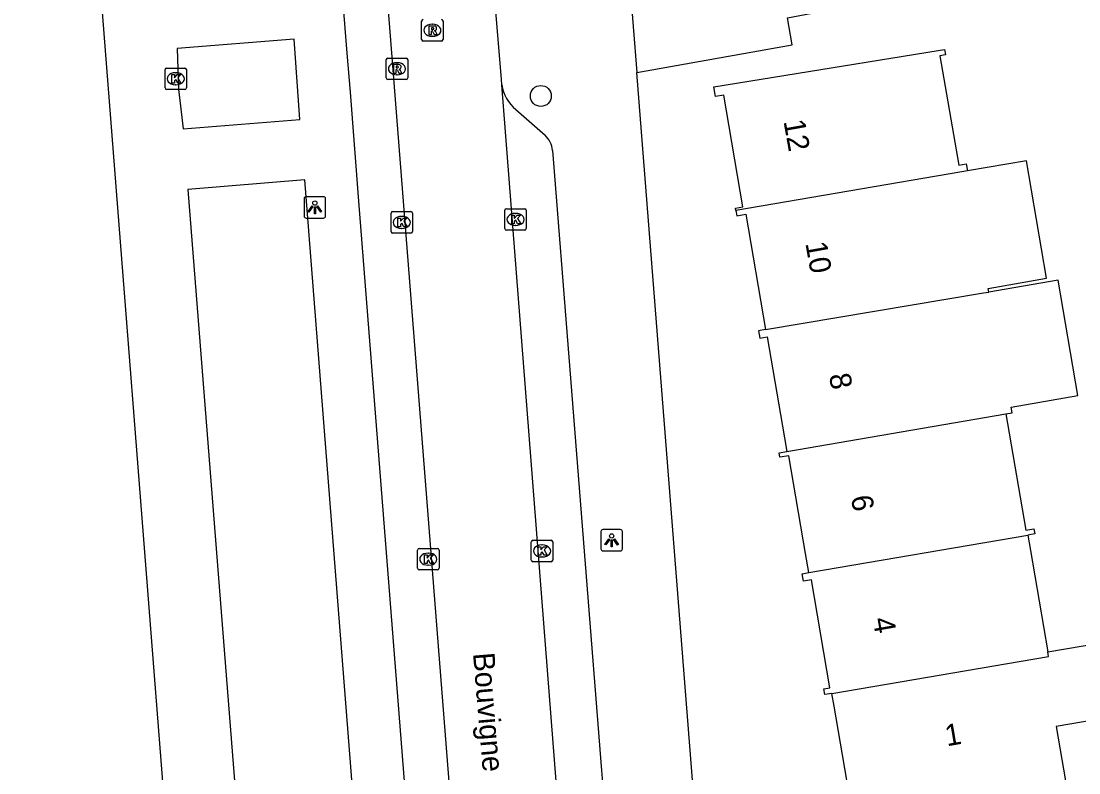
# Model space of a CAD drawing. Extents: x 157793 to 159380, y 380882 to 382313.
# Drawn here: x 158202.55 to 158251.87, y 381337.61 to 381372.63 of the extents above; entities that cross this region are included whole.
import ezdxf

# ---------------------------------------------------------------- set-up
doc = ezdxf.new("R2010")
doc.units = 0
for name, color, linetype in [('IMGEO_Boom', 7, 'Continuous'), ('IMGEO_Kolk', 7, 'Continuous'), ('IMGEO_Lichtpunt', 7, 'Continuous'), ('IMGEO_Openbare_ruimte_label', 7, 'Continuous'), ('IMGEO_Pand', 7, 'Continuous'), ('IMGEO_Pand_nummerreeks', 7, 'Continuous'), ('IMGEO_Rijbaan_lokaal_open', 7, 'Continuous'), ('IMGEO_Rioolput', 7, 'Continuous'), ('IMGEO_Voetpad_open', 7, 'Continuous')]:
    doc.layers.add(name, color=color, linetype=linetype)

msp = doc.modelspace()

# ---------------------------------------------------------------- linework, layer by layer
at = {"layer": 'IMGEO_Boom'}
msp.add_circle((158226.782, 381369.142), 0.489, dxfattribs=at)
at = {"layer": 'IMGEO_Kolk'}
for p, q in [((158209.257, 381369.519), (158209.257, 381370.371)), ((158209.332, 381370.445), (158210.184, 381370.445)), ((158209.745, 381370.225), (158209.77, 381370.225)), ((158210.258, 381370.371), (158210.258, 381369.519)), ((158210.184, 381369.445), (158209.332, 381369.445)), ((158209.768, 381369.665), (158209.743, 381369.665)), ((158225.102, 381362.965), (158225.102, 381363.817)), ((158225.177, 381363.891), (158226.029, 381363.891)), ((158226.103, 381363.817), (158226.103, 381362.965)), ((158219.797, 381362.827), (158219.797, 381363.679)), ((158219.872, 381363.753), (158220.724, 381363.753)), ((158220.285, 381363.533), (158220.31, 381363.533)), ((158220.798, 381363.679), (158220.798, 381362.827)), ((158225.59, 381363.671), (158225.615, 381363.671)), ((158220.308, 381362.973), (158220.283, 381362.973)), ((158226.029, 381362.891), (158225.177, 381362.891)), ((158225.613, 381363.111), (158225.588, 381363.111)), ((158220.724, 381362.753), (158219.872, 381362.753)), ((158221.109, 381348.061), (158221.961, 381348.061)), ((158226.339, 381347.517), (158226.339, 381348.369)), ((158226.414, 381348.443), (158227.266, 381348.443)), ((158226.827, 381348.223), (158226.852, 381348.223)), ((158227.34, 381348.369), (158227.34, 381347.517)), ((158221.034, 381347.135), (158221.034, 381347.987)), ((158221.522, 381347.841), (158221.547, 381347.841)), ((158222.035, 381347.987), (158222.035, 381347.135)), ((158226.85, 381347.663), (158226.825, 381347.663)), ((158221.961, 381347.061), (158221.109, 381347.061)), ((158221.545, 381347.281), (158221.52, 381347.281)), ((158227.266, 381347.443), (158226.414, 381347.443))]:
    msp.add_line(p, q, dxfattribs=at)
for points in [[(158209.257, 381369.519), (158209.257, 381370.371)], [(158209.332, 381370.445), (158210.184, 381370.445)], [(158210.258, 381370.371), (158210.258, 381369.519)], [(158209.578, 381370.145), (158209.701, 381370.145), (158209.701, 381369.994), (158209.831, 381370.145), (158209.995, 381370.145), (158209.849, 381369.994), (158210.002, 381369.745), (158209.85, 381369.745), (158209.765, 381369.909), (158209.701, 381369.842), (158209.701, 381369.745), (158209.578, 381369.745), (158209.578, 381370.145)], [(158210.184, 381369.445), (158209.332, 381369.445)], [(158225.102, 381362.965), (158225.102, 381363.817)], [(158225.177, 381363.891), (158226.029, 381363.891)], [(158226.103, 381363.817), (158226.103, 381362.965)], [(158219.797, 381362.827), (158219.797, 381363.679)], [(158219.872, 381363.753), (158220.724, 381363.753)], [(158220.118, 381363.453), (158220.241, 381363.453), (158220.241, 381363.302), (158220.371, 381363.453), (158220.535, 381363.453), (158220.389, 381363.302), (158220.542, 381363.053), (158220.39, 381363.053), (158220.305, 381363.217), (158220.241, 381363.15), (158220.241, 381363.053), (158220.118, 381363.053), (158220.118, 381363.453)], [(158220.798, 381363.679), (158220.798, 381362.827)], [(158225.423, 381363.591), (158225.546, 381363.591), (158225.546, 381363.44), (158225.676, 381363.591), (158225.84, 381363.591), (158225.694, 381363.44), (158225.847, 381363.191), (158225.695, 381363.191), (158225.61, 381363.355), (158225.546, 381363.288), (158225.546, 381363.191), (158225.423, 381363.191), (158225.423, 381363.591)], [(158226.029, 381362.891), (158225.177, 381362.891)], [(158220.724, 381362.753), (158219.872, 381362.753)], [(158221.109, 381348.061), (158221.961, 381348.061)], [(158226.339, 381347.517), (158226.339, 381348.369)], [(158226.414, 381348.443), (158227.266, 381348.443)], [(158226.66, 381348.143), (158226.783, 381348.143), (158226.783, 381347.992), (158226.913, 381348.143), (158227.077, 381348.143), (158226.931, 381347.992), (158227.084, 381347.743), (158226.932, 381347.743), (158226.847, 381347.907), (158226.783, 381347.84), (158226.783, 381347.743), (158226.66, 381347.743), (158226.66, 381348.143)], [(158227.34, 381348.369), (158227.34, 381347.517)], [(158221.034, 381347.135), (158221.034, 381347.987)], [(158221.355, 381347.761), (158221.478, 381347.761), (158221.478, 381347.61), (158221.608, 381347.761), (158221.772, 381347.761), (158221.626, 381347.61), (158221.779, 381347.361), (158221.627, 381347.361), (158221.542, 381347.525), (158221.478, 381347.458), (158221.478, 381347.361), (158221.355, 381347.361), (158221.355, 381347.761)], [(158222.035, 381347.987), (158222.035, 381347.135)], [(158221.961, 381347.061), (158221.109, 381347.061)], [(158227.266, 381347.443), (158226.414, 381347.443)]]:
    msp.add_lwpolyline(points, dxfattribs=at)
for centre, start, end in [((158209.334, 381370.369), 91.552, 178.448), ((158209.334, 381370.369), 91.552, 178.448), ((158210.182, 381370.369), 1.552, 88.448), ((158210.182, 381370.369), 1.552, 88.448), ((158209.334, 381369.521), 181.552, 268.448), ((158209.334, 381369.521), 181.552, 268.448), ((158210.182, 381369.521), 271.552, 358.448), ((158210.182, 381369.521), 271.552, 358.448), ((158225.179, 381363.815), 91.552, 178.448), ((158225.179, 381363.815), 91.552, 178.448), ((158226.027, 381363.815), 1.552, 88.448), ((158226.027, 381363.815), 1.552, 88.448), ((158219.874, 381363.677), 91.552, 178.448), ((158219.874, 381363.677), 91.552, 178.448), ((158220.722, 381363.677), 1.552, 88.448), ((158220.722, 381363.677), 1.552, 88.448), ((158219.874, 381362.829), 181.552, 268.448), ((158219.874, 381362.829), 181.552, 268.448), ((158220.722, 381362.829), 271.552, 358.448), ((158220.722, 381362.829), 271.552, 358.448), ((158225.179, 381362.967), 181.552, 268.448), ((158225.179, 381362.967), 181.552, 268.448), ((158226.027, 381362.967), 271.552, 358.448), ((158226.027, 381362.967), 271.552, 358.448), ((158221.111, 381347.985), 91.552, 178.448), ((158221.111, 381347.985), 91.552, 178.448), ((158221.959, 381347.985), 1.552, 88.448), ((158221.959, 381347.985), 1.552, 88.448), ((158226.416, 381348.367), 91.552, 178.448), ((158226.416, 381348.367), 91.552, 178.448), ((158227.264, 381348.367), 1.552, 88.448), ((158227.264, 381348.367), 1.552, 88.448), ((158226.416, 381347.519), 181.552, 268.448), ((158226.416, 381347.519), 181.552, 268.448), ((158227.264, 381347.519), 271.552, 358.448), ((158227.264, 381347.519), 271.552, 358.448), ((158221.111, 381347.137), 181.552, 268.448), ((158221.111, 381347.137), 181.552, 268.448), ((158221.959, 381347.137), 271.552, 358.448), ((158221.959, 381347.137), 271.552, 358.448)]:
    msp.add_arc(centre, 0.0765, start, end, dxfattribs=at)
for centre, major_axis, ratio, start_param, end_param in [((158209.744, 381369.945), (-0.387, 0.002), 0.722429, 4.712389, 7.853982), ((158209.769, 381369.945), (-0.39, 0.002), 0.717154, 1.570796, 4.712389), ((158220.284, 381363.253), (-0.387, 0.002), 0.722429, 4.712389, 7.853982), ((158220.309, 381363.253), (-0.39, 0.002), 0.717154, 1.570796, 4.712389), ((158225.589, 381363.391), (-0.387, 0.002), 0.722429, 4.712389, 7.853982), ((158225.614, 381363.391), (-0.39, 0.002), 0.717154, 1.570796, 4.712389), ((158226.826, 381347.943), (-0.387, 0.002), 0.722429, 4.712389, 7.853982), ((158226.851, 381347.943), (-0.39, 0.002), 0.717154, 1.570796, 4.712389), ((158221.521, 381347.561), (-0.387, 0.002), 0.722429, 4.712389, 7.853982), ((158221.546, 381347.561), (-0.39, 0.002), 0.717154, 1.570796, 4.712389)]:
    msp.add_ellipse(centre, major_axis=major_axis, ratio=ratio, start_param=start_param, end_param=end_param, dxfattribs=at)
at = {"layer": 'IMGEO_Lichtpunt'}
for p, q in [((158215.745, 381364.356), (158215.745, 381363.549)), ((158215.745, 381364.356), (158215.745, 381363.549)), ((158216.647, 381364.451), (158215.839, 381364.451)), ((158216.647, 381364.451), (158215.839, 381364.451)), ((158216.741, 381363.549), (158216.741, 381364.356)), ((158216.741, 381363.549), (158216.741, 381364.356)), ((158215.839, 381363.455), (158216.647, 381363.455)), ((158215.839, 381363.455), (158216.647, 381363.455)), ((158229.587, 381348.848), (158229.587, 381348.041)), ((158229.587, 381348.848), (158229.587, 381348.041)), ((158230.489, 381348.943), (158229.681, 381348.943)), ((158230.489, 381348.943), (158229.681, 381348.943)), ((158230.583, 381348.041), (158230.583, 381348.848)), ((158230.583, 381348.041), (158230.583, 381348.848)), ((158229.681, 381347.947), (158230.489, 381347.947)), ((158229.681, 381347.947), (158230.489, 381347.947))]:
    msp.add_line(p, q, dxfattribs=at)
for points in [[(158216.119, 381364.02), (158216.158, 381363.992), (158215.97, 381363.73), (158215.932, 381363.757), (158216.119, 381364.02)], [(158216.221, 381363.972), (158216.268, 381363.972), (158216.268, 381363.65), (158216.221, 381363.65), (158216.221, 381363.972)], [(158216.331, 381363.992), (158216.369, 381364.019), (158216.556, 381363.757), (158216.517, 381363.729), (158216.331, 381363.992)], [(158229.961, 381348.512), (158230, 381348.484), (158229.812, 381348.222), (158229.774, 381348.249), (158229.961, 381348.512)], [(158230.173, 381348.484), (158230.211, 381348.511), (158230.398, 381348.249), (158230.359, 381348.221), (158230.173, 381348.484)], [(158230.063, 381348.464), (158230.11, 381348.464), (158230.11, 381348.142), (158230.063, 381348.142), (158230.063, 381348.464)]]:
    msp.add_lwpolyline(points, dxfattribs=at)
for centre in [(158216.244, 381364.154), (158230.086, 381348.646)]:
    msp.add_circle(centre, 0.0994, dxfattribs=at)
for centre, start, end in [((158215.839, 381364.356), 90, 180), ((158215.839, 381364.356), 90, 180), ((158216.647, 381364.356), 0, 90), ((158216.647, 381364.356), 0, 90), ((158215.839, 381363.549), 180, 270), ((158215.839, 381363.549), 180, 270), ((158216.647, 381363.549), 270, 0), ((158216.647, 381363.549), 270, 360), ((158229.681, 381348.848), 90, 180), ((158229.681, 381348.848), 90, 180), ((158230.489, 381348.848), 0, 90), ((158230.489, 381348.848), 0, 90), ((158229.681, 381348.041), 180, 270), ((158229.681, 381348.041), 180, 270), ((158230.489, 381348.041), 270, 0), ((158230.489, 381348.041), 270, 360)]:
    msp.add_arc(centre, 0.0946, start, end, dxfattribs=at)
at = {"layer": 'IMGEO_Pand'}
for points in [[(158235.878, 381363.807), (158235.86, 381363.916), (158236.209, 381363.976), (158235.316, 381369.188), (158234.932, 381369.122), (158234.855, 381369.572), (158245.306, 381371.263), (158245.612, 381371.315), (158245.657, 381371.052), (158245.395, 381371.007), (158246.267, 381365.917), (158246.623, 381365.978), (158246.678, 381365.655)], [(158247.67, 381360.009), (158247.641, 381360.18), (158250.369, 381360.647), (158249.43, 381366.126), (158246.678, 381365.655)], [(158246.678, 381365.655), (158246.416, 381365.61), (158235.878, 381363.807)], [(158235.878, 381363.807), (158235.921, 381363.556), (158236.337, 381363.628), (158237.257, 381358.257)], [(158248.465, 381354.328), (158248.754, 381354.377), (158248.707, 381354.649), (158251.822, 381355.182), (158250.902, 381360.554), (158247.67, 381360.009)], [(158237.257, 381358.257), (158247.429, 381359.969), (158247.67, 381360.009)], [(158237.257, 381358.257), (158236.938, 381358.203), (158236.997, 381357.863), (158237.334, 381357.921), (158238.142, 381353.207), (158238.249, 381352.58)], [(158238.249, 381352.58), (158248.465, 381354.328)], [(158248.465, 381354.328), (158248.618, 381353.439), (158249.394, 381348.909), (158249.772, 381348.973), (158249.812, 381348.74), (158249.489, 381348.685)], [(158239.276, 381346.937), (158239.124, 381347.826), (158238.344, 381352.381), (158237.926, 381352.309), (158237.89, 381352.518), (158238.249, 381352.58)], [(158239.276, 381346.937), (158249.489, 381348.685)], [(158249.489, 381348.685), (158249.612, 381347.967), (158250.422, 381343.239)], [(158240.359, 381341.305), (158240.025, 381341.248), (158239.98, 381341.514), (158240.262, 381341.562), (158239.398, 381346.605), (158239.029, 381346.542), (158238.97, 381346.885), (158239.276, 381346.937)], [(158250.422, 381343.239), (158253.634, 381343.789), (158258.562, 381344.633), (158259.33, 381340.151), (158256.912, 381339.737), (158256.734, 381340.781), (158250.818, 381339.768), (158251.253, 381337.23), (158241.347, 381335.533), (158240.461, 381340.709), (158240.359, 381341.305)], [(158240.359, 381341.305), (158250.457, 381343.033), (158250.422, 381343.239)]]:
    msp.add_lwpolyline(points, dxfattribs=at)
at = {"layer": 'IMGEO_Rijbaan_lokaal_open'}
for points in [[(158216.556, 381412.615), (158223.292, 381327.124)], [(158224.969, 381369.667), (158224.95, 381369.907), (158224.37, 381376.845)], [(158228.199, 381328.261), (158224.969, 381369.667)]]:
    msp.add_lwpolyline(points, dxfattribs=at)
at = {"layer": 'IMGEO_Rioolput'}
for p, q in [((158221.225, 381371.776), (158221.225, 381372.628)), ((158221.713, 381372.482), (158221.738, 381372.482)), ((158222.226, 381372.628), (158222.226, 381371.776)), ((158222.152, 381371.702), (158221.3, 381371.702)), ((158221.736, 381371.922), (158221.711, 381371.922)), ((158219.573, 381369.985), (158219.573, 381370.837)), ((158219.648, 381370.911), (158220.5, 381370.911)), ((158220.061, 381370.691), (158220.086, 381370.691)), ((158220.574, 381370.837), (158220.574, 381369.985)), ((158220.5, 381369.911), (158219.648, 381369.911)), ((158220.084, 381370.131), (158220.059, 381370.131))]:
    msp.add_line(p, q, dxfattribs=at)
for points in [[(158221.225, 381371.776), (158221.225, 381372.628)], [(158221.814, 381372.4), (158221.562, 381372.402), (158221.562, 381372.002)], [(158221.74, 381372.321), (158221.686, 381372.321), (158221.686, 381372.24)], [(158221.686, 381372.24), (158221.738, 381372.24)], [(158222.226, 381372.628), (158222.226, 381371.776)], [(158222.152, 381371.702), (158221.3, 381371.702)], [(158221.562, 381372.002), (158221.686, 381372.002), (158221.686, 381372.164), (158221.697, 381372.164)], [(158221.744, 381372.135), (158221.815, 381372.002), (158221.955, 381372.002), (158221.89, 381372.128)], [(158219.573, 381369.985), (158219.573, 381370.837)], [(158219.648, 381370.911), (158220.5, 381370.911)], [(158220.574, 381370.837), (158220.574, 381369.985)], [(158220.162, 381370.609), (158219.91, 381370.611), (158219.91, 381370.211)], [(158219.91, 381370.211), (158220.034, 381370.211), (158220.034, 381370.373), (158220.045, 381370.373)], [(158220.088, 381370.53), (158220.034, 381370.53), (158220.034, 381370.449)], [(158220.034, 381370.449), (158220.086, 381370.449)], [(158220.092, 381370.344), (158220.163, 381370.211), (158220.303, 381370.211), (158220.238, 381370.337)], [(158220.5, 381369.911), (158219.648, 381369.911)]]:
    msp.add_lwpolyline(points, dxfattribs=at)
for centre, radius, start, end in [((158221.302, 381372.626), 0.0765, 91.552, 178.448), ((158221.302, 381372.626), 0.0765, 91.552, 178.448), ((158222.15, 381372.626), 0.0765, 1.552, 88.448), ((158222.15, 381372.626), 0.0765, 1.552, 88.448), ((158221.722, 381372.429), 0.19, 274.7715, 282.9687), ((158221.746, 381372.225), 0.0964, 77.0061, 93.1865), ((158221.76, 381372.282), 0.0378, 276.6634, 79.6772), ((158221.813, 381372.29), 0.109, 350.3612, 89.416), ((158221.811, 381372.29), 0.112, 277.5842, 350.9817), ((158221.795, 381372.075), 0.108, 29.5134, 73.7905), ((158221.302, 381371.778), 0.0765, 181.552, 268.448), ((158221.302, 381371.778), 0.0765, 181.552, 268.448), ((158221.696, 381372.111), 0.0533, 26.0293, 88.6989), ((158222.15, 381371.778), 0.0765, 271.552, 358.448), ((158222.15, 381371.778), 0.0765, 271.552, 358.448), ((158219.65, 381370.835), 0.0765, 91.552, 178.448), ((158219.65, 381370.835), 0.0765, 91.552, 178.448), ((158220.498, 381370.835), 0.0765, 1.552, 88.448), ((158220.498, 381370.835), 0.0765, 1.552, 88.448), ((158220.044, 381370.32), 0.0533, 26.0293, 88.6989), ((158220.07, 381370.638), 0.19, 274.7715, 282.9687), ((158220.094, 381370.434), 0.0964, 77.0061, 93.1865), ((158220.108, 381370.491), 0.0378, 276.6634, 79.6772), ((158220.161, 381370.499), 0.109, 350.3612, 89.416), ((158220.159, 381370.499), 0.112, 277.5842, 350.9817), ((158220.143, 381370.284), 0.108, 29.5134, 73.7905), ((158219.65, 381369.987), 0.0765, 181.552, 268.448), ((158219.65, 381369.987), 0.0765, 181.552, 268.448), ((158220.498, 381369.987), 0.0765, 271.552, 358.448), ((158220.498, 381369.987), 0.0765, 271.552, 358.448)]:
    msp.add_arc(centre, radius, start, end, dxfattribs=at)
for centre, major_axis, ratio, start_param, end_param in [((158221.712, 381372.202), (-0.387, 0.002), 0.722429, 4.712389, 7.853982), ((158221.737, 381372.202), (-0.39, 0.002), 0.717154, 1.570796, 4.712389), ((158220.06, 381370.411), (-0.387, 0.002), 0.722429, 4.712389, 7.853982), ((158220.085, 381370.411), (-0.39, 0.002), 0.717154, 1.570796, 4.712389)]:
    msp.add_ellipse(centre, major_axis=major_axis, ratio=ratio, start_param=start_param, end_param=end_param, dxfattribs=at)
at = {"layer": 'IMGEO_Voetpad_open'}
for points in [[(158200.589, 381322.782), (158204.145, 381323.053), (158210.221, 381323.515), (158205.204, 381387.515), (158201.918, 381429.43)], [(158214.727, 381409.144), (158215.126, 381404.243), (158215.61, 381398.043), (158217.329, 381376.222), (158217.736, 381371.13), (158217.894, 381369.324), (158218.28, 381364.239), (158220.469, 381336.432), (158220.91, 381330.318)], [(158231.253, 381370.242), (158238.503, 381371.519), (158238.281, 381372.789), (158251.516, 381375.302), (158254.472, 381373.276)], [(158230.914, 381374.54), (158231.253, 381370.242)], [(158215.277, 381371.786), (158209.819, 381371.359), (158209.885, 381369.458), (158210.099, 381367.611), (158215.544, 381368.046), (158215.277, 381371.786)], [(158236.084, 381329.113), (158235.481, 381329.651), (158234.365, 381330.75), (158231.253, 381370.242)], [(158225.623, 381368.514), (158226.977, 381367.315)], [(158227.326, 381366.607), (158229.612, 381337.71), (158229.76, 381335.855), (158230.081, 381331.671)], [(158215.784, 381365.238), (158210.329, 381364.787), (158212.683, 381334.866), (158218.128, 381335.301), (158215.784, 381365.238)]]:
    msp.add_lwpolyline(points, dxfattribs=at)
for centre, radius, start, end in [((158226.768, 381369.925), 1.818, 188.1762, 230.949), ((158226.299, 381366.541), 1.029, 3.6833, 48.7975)]:
    msp.add_arc(centre, radius, start, end, dxfattribs=at)

# ---------------------------------------------------------------- texts
at = {"layer": 'IMGEO_Openbare_ruimte_label'}
msp.add_text('Bouvigne', height=1, rotation=274.7589, dxfattribs=at).set_placement((158223.618, 381343.174))
at = {"layer": 'IMGEO_Pand_nummerreeks'}
for s, rotation, p in [('12', 280.1583, (158238.095, 381367.967)), ('10', 280.1583, (158239.115, 381362.277)), ('8', 280.1583, (158240.214, 381356.139)), ('6', 280.1583, (158241.233, 381350.459)), ('4', 280.1583, (158242.252, 381344.775)), ('1', 9.7231, (158245.715, 381338.838))]:
    msp.add_text(s, height=1, rotation=rotation, dxfattribs=at).set_placement(p)

doc.saveas('drawing.dxf')
